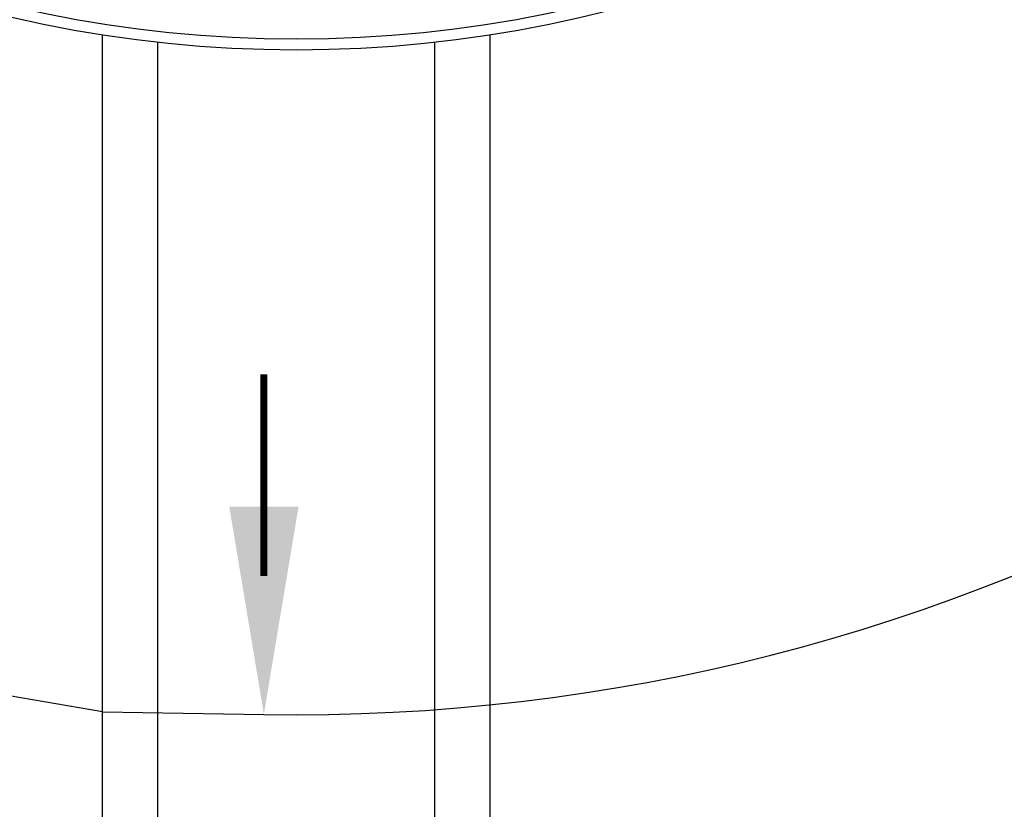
# Model space of a CAD drawing. Extents: x -169 to 6736, y -208 to 3022.
# Tile 458 of 656: x 1866 to 1884, y 1281 to 1295. Entities that reach past the tile are written whole.
import ezdxf

# ---------------------------------------------------------------- set-up
doc = ezdxf.new("R2010")
doc.units = 0
doc.header["$MEASUREMENT"] = 0
doc.header["$PDSIZE"] = 1
doc.layers.get('DEFPOINTS').update_dxf_attribs({"linetype": 'CONTINUOUS'})
for name, color, linetype in [('DIM', 3, 'CONTINUOUS'), ('TANK-MANHOLE-COVER-40', 2, 'CONTINUOUS'), ('TANK-SLOPE', 3, 'CONTINUOUS'), ('TANK-UST-RIB', 7, 'CONTINUOUS')]:
    doc.layers.add(name, color=color, linetype=linetype)
doc.styles.add('SIMPLEX', font='simplex')
doc.dimstyles.new('DIM64', dxfattribs={"dimscale": 64, "dimtxt": 0.09375, "dimasz": 0.09375, "dimexe": 0.0625, "dimexo": 0.0625, "dimgap": 0.046875, "dimtad": 1, "dimdec": 4, "dimzin": 3, "dimdsep": 46, "dimlunit": 4, "dimtxsty": 'SIMPLEX', "dimcen": 0, "dimclrd": 256, "dimclre": 256, "dimclrt": 256, "dimadec": 0, "dimazin": 0, "dimtfac": 1, "dimtdec": 4, "dimtmove": 0, "dimatfit": 3, "dimfxl": 1, "dimfrac": 2, "dimtolj": 1, "dimtzin": 0, "dimarcsym": 0})

# ---------------------------------------------------------------- blocks, each defined once
blk = doc.blocks.new('*D33')
at = {"layer": 'DEFPOINTS', "color": 0, "transparency": 16777216}
for p in [(1800.266, 1380.018), (2061.773, 1380.018), (2061.773, 1254.018)]:
    blk.add_point(p, dxfattribs=at)
at = {"layer": 'DIM', "lineweight": -2, "transparency": 16777216}
for p, q in [((1804.266, 1380.018), (2065.773, 1380.018)), ((2061.773, 1260.018), (2061.773, 1374.018))]:
    blk.add_line(p, q, dxfattribs=at)
at = {"layer": 'DIM', "transparency": 16777216}
for points in [[(2060.773, 1374.018), (2062.773, 1374.018), (2061.773, 1380.018)], [(2060.773, 1260.018), (2062.773, 1260.018), (2061.773, 1254.018)]]:
    blk.add_solid(points, dxfattribs=at)
at = {"layer": 'DIM', "transparency": 16777216, "insert": (2055.201, 1317.018), "char_height": 6, "attachment_point": 5, "rotation": 90, "style": 'SIMPLEX'}
blk.add_mtext('\\A1;10\'-6"', dxfattribs=at)

msp = doc.modelspace()

# ---------------------------------------------------------------- linework, layer by layer
at = {"layer": 'TANK-MANHOLE-COVER-40', "color": 4, "linetype": 'Continuous'}
msp.add_circle((1871.12201, 1317.01762), 22.63902, dxfattribs=at)
at = {"layer": 'TANK-MANHOLE-COVER-40', "color": 1, "linetype": 'Continuous'}
msp.add_circle((1871.12201, 1317.01762), 22.44094, dxfattribs=at)
at = {"layer": 'TANK-SLOPE'}
msp.add_line((1867.62201, 1282.43278), (1757.2386, 1301.24424), dxfattribs=at)
msp.add_lwpolyline([(1867.62201, 1282.43278), (1870.53706, 1282.38354, 1.01702303), (1870.53768, 1351.65172), (1868.62201, 1351.6194)], format="xyb", dxfattribs=at)
at = {"layer": 'TANK-SLOPE', "const_width": 0.125}
msp.add_lwpolyline([(1870.53706, 1284.88354), (1870.53706, 1288.52433)], dxfattribs=at)
at = {"layer": 'TANK-SLOPE'}
msp.add_solid([(1871.16206, 1286.13354), (1870.53706, 1282.38354), (1869.91206, 1286.13354)], dxfattribs=at)
at = {"layer": 'TANK-UST-RIB'}
for p, q in [((1867.62201, 1256.01839), (1867.62201, 1294.65156)), ((1868.62201, 1254.01839), (1868.62201, 1294.51783)), ((1873.62201, 1254.01839), (1873.62201, 1294.51783)), ((1874.62201, 1256.01839), (1874.62201, 1294.65156))]:
    msp.add_line(p, q, dxfattribs=at)

# ---------------------------------------------------------------- dimensions: what is measured, and where the dimension line sits
at = {"layer": 'DIM'}
dim = msp.add_linear_dim(base=(2061.77254, 1380.01839), p1=(2061.77254, 1254.01839), p2=(1800.26617, 1380.01839), angle=90, dimstyle='DIM64', dxfattribs=at)
dim.commit()
dim.dimension.update_dxf_attribs({"geometry": '*D33', "text_midpoint": (2055.20111, 1317.01839)})

doc.saveas('drawing.dxf')
